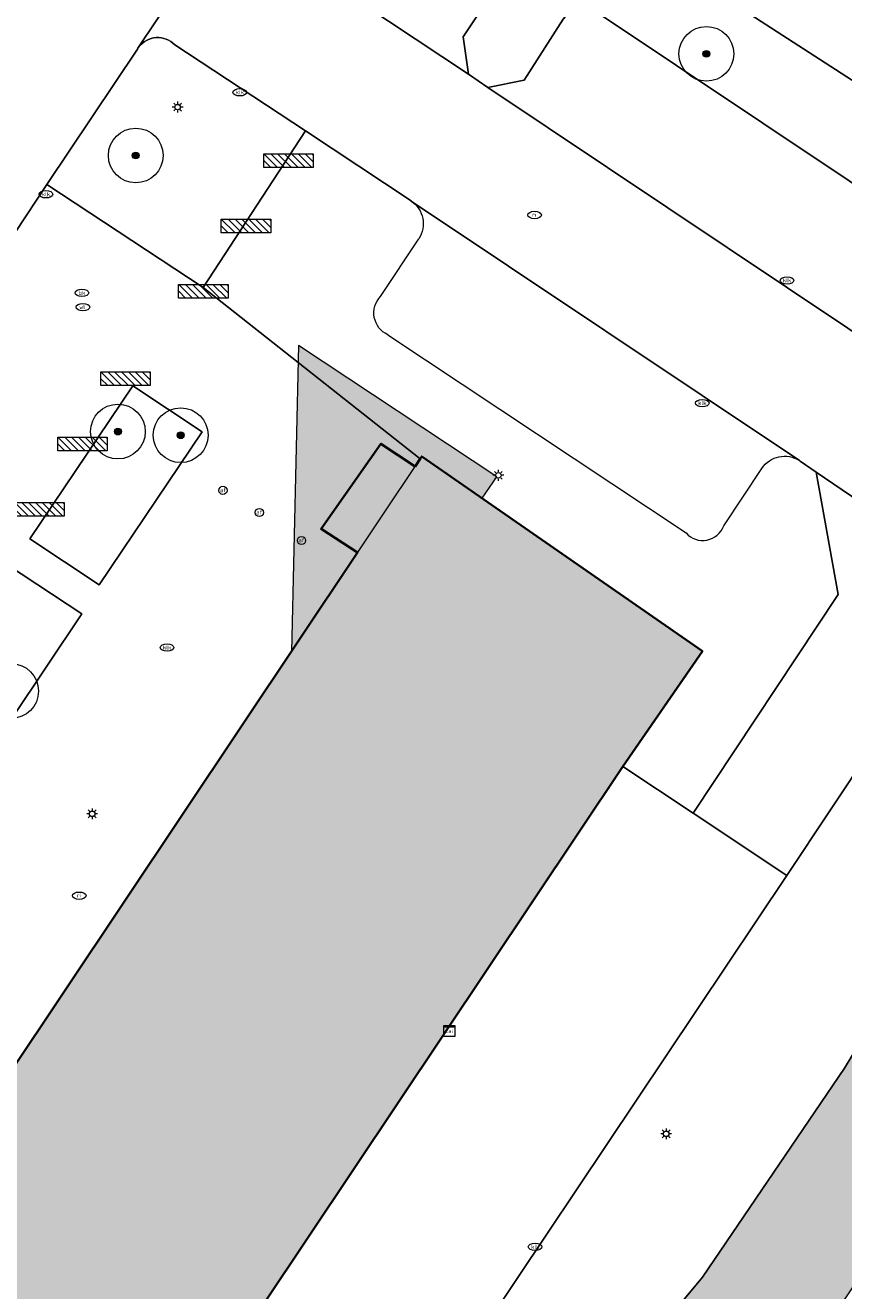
# Model space of a CAD drawing. Header units: metres. Extents: x 125349 to 128236, y 501602 to 503797.
# Tile 517 of 656: x 127310 to 127339, y 502517 to 502563. Entities that reach past the tile are written whole.
import ezdxf
from ezdxf.enums import TextEntityAlignment as Align

# ---------------------------------------------------------------- set-up
doc = ezdxf.new("R2010")
doc.units = ezdxf.units.M
doc.layers.get('0').update_dxf_attribs({"linetype": 'CONTINUOUS'})
for name, color, linetype, lineweight in [('B-WE-GK-BESCHOEIING-G', 130, 'GK-BESCHOEIING-SO', 18), ('B-WE-GR-BEPLANTING_CULTUUR_BODEMBEDEKKER-GV', 90, 'CONTINUOUS', 18), ('B-WE-GR-BEPLANTING_CULTUUR_BOSPLANTSOEN-GV', 90, 'CONTINUOUS', 18), ('B-WE-GR-BEPLANTING_CULTUUR_HEESTERS-GV', 90, 'CONTINUOUS', 18), ('B-WE-GR-BOOM-S-500', 90, 'CONTINUOUS', 18), ('B-WE-IE-MEUBILAIR-S', 7, 'CONTINUOUS', 18), ('B-WE-IE-MEUBILAIR_WEGMEUBILAIR-S', 7, 'CONTINUOUS', 18), ('B-WE-IE-TERREINAFSCHEIDING_KUNSTMATIG_HEKWERK-G', 20, 'IE-TERREINAFSCHEIDING_KUNSTMATIG-SO', 18), ('B-WE-OG-BEBOUWING-GV', 7, 'CONTINUOUS', 35), ('B-WE-OG-BEBOUWING_LUIFEL-GV', 7, 'CONTINUOUS', 18), ('B-WE-OG-TERREIN_ERF-GV', 7, 'CONTINUOUS', 18), ('B-WE-OG-WATER-GV', 130, 'CONTINUOUS', 18), ('B-WE-VH-OPENVERHARDING-GV', 90, 'CONTINUOUS', 18), ('B-WE-VH-OPENVERHARDING_BETONSTRAATSTEEN-GV', 90, 'CONTINUOUS', 18)]:
    doc.layers.add(name, color=color, linetype=linetype, lineweight=lineweight)
for name, color, linetype, lineweight, true_color in [('B-WE-OG-BEBOUWING-V', 7, 'CONTINUOUS', 18, 0xcc646e), ('B-WE-OG-BEBOUWING_LUIFEL-V', 7, 'CONTINUOUS', 18, 0xcc646e), ('B-WE-OG-WATER-V', 7, 'CONTINUOUS', 18, 0xbee8ff)]:
    doc.layers.add(name, color=color, linetype=linetype, lineweight=lineweight, true_color=true_color)
doc.styles.add('NLCS-ISO', font='NLCS-ISO.ttf')
doc.linetypes.add('GK-BESCHOEIING-SO', pattern='A,18,-3,[1,NLCS.SHX,S=0.6,R=0,X=0,Y=0],-3', length=24)
doc.linetypes.add('IE-TERREINAFSCHEIDING_KUNSTMATIG-SO', pattern='A,4,[82,NLCS.SHX,S=0.75,R=90,X=0,Y=0],4,-2', length=10)

# ---------------------------------------------------------------- blocks, each defined once
blk = doc.blocks.new('SIE-MEUBILAIR_KAST_CAI-SO')
for points in [[(-1, 1), (1, 1), (1, 0.84), (-1, 0.84)], [(-1, 0.76), (1, 0.76), (1, -1), (-1, -1)]]:
    blk.add_lwpolyline(points, close=True)
at = {"style": 'NLCS-ISO'}
blk.add_text('cai', height=0.75, dxfattribs=at).set_placement((0, 0), align=Align.MIDDLE_CENTER)
blk = doc.blocks.new('SIE-MEUBILAIR_PAAL_AFSLUITPAAL-SO')
blk.add_circle((0, 0), 0.75)
at = {"style": 'NLCS-ISO'}
blk.add_text('af', height=0.75, dxfattribs=at).set_placement((0, 0.05), align=Align.MIDDLE_CENTER)
blk = doc.blocks.new('SIE-MEUBILAIR_PAAL_LICHTMAST-SO')
for points in [[(-0.62, 0), (-1, 0)], [(-0.71, 0.71), (-0.44, 0.44)], [(0, 1), (0, 0.62)], [(0.44, 0.44), (0.71, 0.71)], [(1, 0), (0.62, 0)], [(-0.71, -0.71), (-0.44, -0.44)], [(0, -0.62), (0, -1)], [(0.44, -0.44), (0.71, -0.71)]]:
    blk.add_lwpolyline(points)
blk.add_circle((0, 0), 0.5)
blk = doc.blocks.new('SIE-MEUBILAIR_PUT_KOLK-SO')
blk.add_ellipse((0, 0), major_axis=(1.25, 0), ratio=0.54)
at = {"style": 'NLCS-ISO'}
blk.add_text('klk', height=0.75, dxfattribs=at).set_placement((0.03, 0), align=Align.MIDDLE_CENTER)
blk = doc.blocks.new('SIE-MEUBILAIR_PUT_RIOOLPUT-SO')
blk.add_ellipse((0, 0), major_axis=(1.25, 0), ratio=0.54)
at = {"style": 'NLCS-ISO'}
blk.add_text('ri', height=0.75, dxfattribs=at).set_placement((-0.04, 0.07), align=Align.MIDDLE_CENTER)
blk = doc.blocks.new('SIE-MEUBILAIR_PUT_BRANDKRAAN-SO')
blk.add_ellipse((0, 0), major_axis=(1.25, 0), ratio=0.54)
at = {"style": 'NLCS-ISO'}
blk.add_text('bk', height=0.75, dxfattribs=at).set_placement((0.03, 0), align=Align.MIDDLE_CENTER)
blk = doc.blocks.new('SIE-MEUBILAIR_PUT_WATERLEIDINGPUT-SO')
blk.add_ellipse((0, 0), major_axis=(1.25, 0), ratio=0.54)
at = {"style": 'NLCS-ISO'}
blk.add_text('wl', height=0.75, dxfattribs=at).set_placement((-0.14, 0), align=Align.MIDDLE_CENTER)
blk = doc.blocks.new('SIE-WEG_FIETSREK-SO')
for p, q in [((-4.5, 1.25), (-2, -1.25)), ((-4.5, 0), (-3.25, -1.25)), ((-3.25, 1.25), (-0.75, -1.25)), ((-2, 1.25), (0.5, -1.25)), ((-0.75, 1.25), (1.75, -1.25)), ((0.5, 1.25), (3, -1.25)), ((1.76, 1.25), (4.26, -1.25)), ((3.01, 1.25), (4.5, -0.24)), ((4.26, 1.25), (4.5, 1.01))]:
    blk.add_line(p, q)
at = {"flags": 128}
blk.add_lwpolyline([(4.51, -1.25), (-4.51, -1.25), (-4.51, 1.25), (4.51, 1.25), (4.51, -1.25)], close=True, dxfattribs=at)
blk = doc.blocks.new('SGR-BOOM_01-SO')
at = {"linetype": 'ByBlock', "lineweight": 18}
h = blk.add_hatch(color=0, dxfattribs=at)
h.dxf.hatch_style = 1
edge = h.paths.add_edge_path()
edge.add_arc((0, 0), 0.25, 0, 360)
at = {"color": 0, "linetype": 'ByBlock', "lineweight": 18}
for radius in [2, 0.25]:
    blk.add_circle((0, 0), radius, dxfattribs=at)

msp = doc.modelspace()

# ---------------------------------------------------------------- hatches: boundary and pattern name
at = {"layer": 'B-WE-OG-BEBOUWING-V'}
msp.add_hatch(color=256, dxfattribs=at).paths.add_polyline_path([(127278.803, 502457.538), (127306.795, 502499.177), (127307.353, 502500), (127309.001, 502502.426), (127314.987, 502511.606), (127331.392, 502536.16), (127334.293, 502540.368), (127324.053, 502547.488), (127323.99, 502547.393), (127323.809, 502547.122), (127322.56, 502547.95), (127320.376, 502544.838), (127321.71, 502543.979), (127293.946, 502502.4), (127292.337, 502500), (127265.466, 502459.916), (127264.149, 502460.825), (127262.116, 502457.613), (127263.362, 502456.777), (127263.117, 502456.412), (127263.241, 502456.328), (127272.012, 502450.358), (127273.359, 502449.441)])
at = {"layer": 'B-WE-OG-BEBOUWING_LUIFEL-V'}
msp.add_hatch(color=256, dxfattribs=at).paths.add_polyline_path([(127326.253, 502545.958), (127326.795, 502546.738), (127319.553, 502551.54), (127319.297, 502540.365), (127324.053, 502547.488)])
at = {"layer": 'B-WE-OG-WATER-V'}
h = msp.add_hatch(color=256, dxfattribs=at)
edge = h.paths.add_edge_path()
edge.add_line((127146.932, 502282.446), (127145.997, 502281.283))
edge.add_line((127145.997, 502281.283), (127125.073, 502254.623))
edge.add_line((127125.073, 502254.623), (127121.315, 502250))
edge.add_line((127121.315, 502250), (127105.7, 502230.321))
edge.add_line((127105.7, 502230.321), (127092.161, 502213.258))
edge.add_line((127092.161, 502213.258), (127073.659, 502190.454))
edge.add_line((127073.659, 502190.454), (127048.805, 502159.686))
edge.add_line((127048.805, 502159.686), (127016.739, 502119.704))
edge.add_line((127016.739, 502119.704), (127011.991, 502113.788))
edge.add_line((127011.991, 502113.788), (127006.339, 502106.746))
edge.add_line((127006.339, 502106.746), (127001.514, 502100.734))
edge.add_line((127001.514, 502100.734), (127000, 502098.829))
edge.add_line((127000, 502098.829), (126995.757, 502093.501))
edge.add_arc((126994.338, 502094.368), 1.663, 307.9347, 328.5908, ccw=False)
edge.add_arc((126994.266, 502094.47), 1.787, 290.8977, 307.7223, ccw=False)
edge.add_line((126994.904, 502092.8), (126992.703, 502091.951))
edge.add_line((126992.703, 502091.951), (126993.101, 502090.199))
edge.add_line((126993.101, 502090.199), (126990.848, 502087.398))
edge.add_line((126990.848, 502087.398), (126989.296, 502085.403))
edge.add_arc((126991.447, 502083.282), 3.021, 135.4056, 155.9768)
edge.add_arc((126991.247, 502083.511), 2.747, 158.6408, 165.4838)
edge.add_arc((126991.098, 502083.565), 2.59, 165.8042, 203.7908)
edge.add_arc((126991.084, 502083.558), 2.574, 203.7674, 237.2676)
edge.add_arc((126991.118, 502084.558), 3.473, 245.7558, 267.9205)
edge.add_arc((126991.046, 502083.986), 2.898, 268.9368, 294.3357)
edge.add_arc((126990.526, 502084.506), 3.595, 298.4651, 315.5747)
edge.add_line((126993.094, 502081.989), (126996.543, 502086.319))
edge.add_line((126996.543, 502086.319), (127000, 502090.659))
edge.add_line((127000, 502090.659), (127002.168, 502093.374))
edge.add_line((127002.168, 502093.374), (127018.05, 502113.191))
edge.add_line((127018.05, 502113.191), (127031.108, 502129.472))
edge.add_line((127031.108, 502129.472), (127061.611, 502167.612))
edge.add_line((127061.611, 502167.612), (127076.18, 502185.636))
edge.add_line((127076.18, 502185.636), (127097.104, 502211.626))
edge.add_line((127097.104, 502211.626), (127127.528, 502250))
edge.add_line((127127.528, 502250), (127141.585, 502267.668))
edge.add_line((127141.585, 502267.668), (127174.668, 502308.914))
edge.add_line((127174.668, 502308.914), (127184.906, 502321.879))
edge.add_line((127184.906, 502321.879), (127188.636, 502326.611))
edge.add_line((127188.636, 502326.611), (127189.054, 502327.119))
edge.add_line((127189.054, 502327.119), (127190.095, 502328.384))
edge.add_line((127190.095, 502328.384), (127190.593, 502328.989))
edge.add_line((127190.593, 502328.989), (127194.521, 502333.834))
edge.add_line((127194.521, 502333.834), (127200.996, 502341.901))
edge.add_line((127200.996, 502341.901), (127210.601, 502354.098))
edge.add_line((127210.601, 502354.098), (127221.457, 502367.694))
edge.add_line((127221.457, 502367.694), (127227.76, 502375.492))
edge.add_line((127227.76, 502375.492), (127239.316, 502389.987))
edge.add_line((127239.316, 502389.987), (127250.522, 502404.183))
edge.add_line((127250.522, 502404.183), (127250.931, 502404.69))
edge.add_line((127250.931, 502404.69), (127252.814, 502407.025))
edge.add_line((127252.814, 502407.025), (127253.223, 502407.532))
edge.add_line((127253.223, 502407.532), (127261.528, 502418.029))
edge.add_line((127261.528, 502418.029), (127262.16, 502418.83))
edge.add_line((127262.16, 502418.83), (127280.756, 502442.371))
edge.add_line((127280.756, 502442.371), (127281.388, 502443.172))
edge.add_line((127281.388, 502443.172), (127288.742, 502452.27))
edge.add_line((127288.742, 502452.27), (127292.844, 502457.368))
edge.add_line((127292.844, 502457.368), (127301.099, 502467.765))
edge.add_line((127301.099, 502467.765), (127310.554, 502479.662))
edge.add_line((127310.554, 502479.662), (127316.457, 502487.01))
edge.add_line((127316.457, 502487.01), (127326.723, 502500))
edge.add_line((127326.723, 502500), (127333.71, 502508.963))
edge.add_line((127333.71, 502508.963), (127335.017, 502510.607))
edge.add_line((127335.017, 502510.607), (127336.627, 502512.7))
edge.add_line((127336.627, 502512.7), (127337.733, 502514.095))
edge.add_line((127337.733, 502514.095), (127339.041, 502516.04))
edge.add_line((127339.041, 502516.04), (127342.413, 502521.025))
edge.add_line((127342.413, 502521.025), (127343.922, 502523.169))
edge.add_line((127343.922, 502523.169), (127345.282, 502525.313))
edge.add_line((127345.282, 502525.313), (127347.094, 502528.256))
edge.add_line((127347.094, 502528.256), (127349.97, 502532.701))
edge.add_line((127349.97, 502532.701), (127348.925, 502534.188))
edge.add_line((127348.925, 502534.188), (127347.874, 502534.784))
edge.add_line((127347.874, 502534.784), (127345.706, 502535.075))
edge.add_line((127345.706, 502535.075), (127344.77, 502533.818))
edge.add_line((127344.77, 502533.818), (127343.611, 502531.773))
edge.add_line((127343.611, 502531.773), (127342.1, 502529.279))
edge.add_line((127342.1, 502529.279), (127339.935, 502525.888))
edge.add_line((127339.935, 502525.888), (127339.482, 502525.14))
edge.add_line((127339.482, 502525.14), (127334.298, 502517.512))
edge.add_line((127334.298, 502517.512), (127333.645, 502516.715))
edge.add_line((127333.645, 502516.715), (127330.276, 502512.38))
edge.add_line((127330.276, 502512.38), (127324.635, 502505.193))
edge.add_line((127324.635, 502505.193), (127320.559, 502500))
edge.add_line((127320.559, 502500), (127316.56, 502494.911))
edge.add_line((127316.56, 502494.911), (127303.003, 502478.016))
edge.add_line((127303.003, 502478.016), (127288.996, 502460.371))
edge.add_line((127288.996, 502460.371), (127283.864, 502454.114))
edge.add_line((127283.864, 502454.114), (127280.592, 502450.124))
edge.add_line((127280.592, 502450.124), (127273.338, 502440.977))
edge.add_line((127273.338, 502440.977), (127272.406, 502439.824))
edge.add_line((127272.406, 502439.824), (127267.412, 502433.643))
edge.add_line((127267.412, 502433.643), (127265.784, 502431.629))
edge.add_line((127265.784, 502431.629), (127264.526, 502430.033))
edge.add_line((127264.526, 502430.033), (127263.689, 502428.97))
edge.add_line((127263.689, 502428.97), (127258.337, 502422.178))
edge.add_line((127258.337, 502422.178), (127257.079, 502420.582))
edge.add_line((127257.079, 502420.582), (127256.73, 502420.141))
edge.add_line((127256.73, 502420.141), (127247.423, 502408.377))
edge.add_line((127247.423, 502408.377), (127247.074, 502407.936))
edge.add_line((127247.074, 502407.936), (127233.567, 502391.041))
edge.add_line((127233.567, 502391.041), (127220.66, 502374.896))
edge.add_line((127220.66, 502374.896), (127210.055, 502361.549))
edge.add_line((127210.055, 502361.549), (127195.947, 502343.954))
edge.add_line((127195.947, 502343.954), (127192.549, 502339.583))
edge.add_line((127192.549, 502339.583), (127188.794, 502334.752))
edge.add_line((127188.794, 502334.752), (127187.242, 502332.86))
edge.add_line((127187.242, 502332.86), (127186.557, 502331.941))
edge.add_line((127186.557, 502331.941), (127186.756, 502331.78))
edge.add_line((127186.756, 502331.78), (127186.503, 502331.467))
edge.add_line((127186.503, 502331.467), (127186.448, 502331.398))
edge.add_line((127186.448, 502331.398), (127186.353, 502331.281))
edge.add_line((127186.353, 502331.281), (127186.067, 502330.928))
edge.add_line((127186.067, 502330.928), (127185.323, 502330.007))
edge.add_line((127185.323, 502330.007), (127185.112, 502329.746))
edge.add_line((127185.112, 502329.746), (127184.871, 502329.447))
edge.add_line((127184.871, 502329.447), (127184.543, 502329.336))
edge.add_line((127184.543, 502329.336), (127182.177, 502326.417))
edge.add_line((127182.177, 502326.417), (127166.026, 502306.191))
edge.add_line((127166.026, 502306.191), (127162.786, 502302.162))
edge.add_line((127162.786, 502302.162), (127146.932, 502282.446))

# ---------------------------------------------------------------- linework, layer by layer
at = {"layer": 'B-WE-GK-BESCHOEIING-G', "flags": 128}
msp.add_lwpolyline([(127186.756, 502331.78), (127186.557, 502331.941), (127187.242, 502332.86), (127188.794, 502334.752), (127195.947, 502343.954), (127210.055, 502361.549), (127220.66, 502374.896), (127233.567, 502391.041), (127247.074, 502407.936), (127247.423, 502408.377), (127256.73, 502420.141), (127257.079, 502420.582), (127258.337, 502422.178), (127264.526, 502430.033), (127265.784, 502431.629), (127273.338, 502440.977), (127280.592, 502450.124), (127288.996, 502460.371), (127303.003, 502478.016), (127316.56, 502494.911), (127320.559, 502500), (127330.276, 502512.38), (127333.645, 502516.715), (127334.298, 502517.512), (127339.482, 502525.14), (127339.935, 502525.888), (127342.1, 502529.279), (127343.611, 502531.773), (127344.77, 502533.818), (127345.706, 502535.075), (127347.874, 502534.784)], dxfattribs=at)
at = {"layer": 'B-WE-GR-BEPLANTING_CULTUUR_BODEMBEDEKKER-GV', "flags": 128}
msp.add_lwpolyline([(127312.273, 502542.79), (127316.039, 502548.379), (127313.508, 502550.066), (127309.742, 502544.477)], close=True, dxfattribs=at)
at = {"layer": 'B-WE-GR-BEPLANTING_CULTUUR_BOSPLANTSOEN-GV', "flags": 128}
msp.add_lwpolyline([(127324.635, 502505.193), (127330.276, 502512.38), (127333.645, 502516.715), (127334.298, 502517.512), (127339.482, 502525.14), (127339.935, 502525.888), (127342.1, 502529.279), (127343.611, 502531.773), (127344.77, 502533.818), (127345.706, 502535.075), (127347.92, 502538.64), (127343.657, 502541.622), (127337.379, 502532.176), (127320.96, 502507.634)], close=True, dxfattribs=at)
at = {"layer": 'B-WE-GR-BEPLANTING_CULTUUR_HEESTERS-GV', "flags": 128}
for points in [[(127344.44, 502558.2), (127331.934, 502566.296), (127332.587, 502567.285), (127331.936, 502567.741), (127331.28, 502566.709), (127329.69, 502564.207), (127330.194, 502563.866), (127342.802, 502555.445)], [(127311.644, 502541.735), (127308.898, 502543.549), (127303.782, 502535.907), (127306.528, 502534.093)]]:
    msp.add_lwpolyline(points, close=True, dxfattribs=at)
at = {"layer": 'B-WE-GR-BEPLANTING_CULTUUR_HEESTERS-GV'}
for points in [[(127315.038, 502562.517, 0.465529), (127313.717, 502562.432)], [(127313.717, 502562.432, 0.026756), (127313.671, 502562.363)]]:
    msp.add_lwpolyline(points, format="xyb", dxfattribs=at)
at = {"layer": 'B-WE-GR-BEPLANTING_CULTUUR_HEESTERS-GV', "flags": 128}
for points in [[(127313.671, 502562.363), (127310.372, 502557.419)], [(127319.812, 502559.377), (127315.038, 502562.517)], [(127310.372, 502557.419), (127316.07, 502553.659), (127319.812, 502559.377)]]:
    msp.add_lwpolyline(points, dxfattribs=at)
at = {"layer": 'B-WE-IE-TERREINAFSCHEIDING_KUNSTMATIG_HEKWERK-G', "flags": 128}
msp.add_lwpolyline([(127348.348, 502591.164), (127363.562, 502581.315), (127347.148, 502556.447), (127331.934, 502566.296)], dxfattribs=at)
at = {"layer": 'B-WE-OG-BEBOUWING-GV', "flags": 128}
msp.add_lwpolyline([(127278.803, 502457.538), (127306.795, 502499.177), (127307.353, 502500), (127309.001, 502502.426), (127314.987, 502511.606), (127331.392, 502536.16), (127334.293, 502540.368), (127324.053, 502547.488), (127323.99, 502547.393), (127323.809, 502547.122), (127322.56, 502547.95), (127320.376, 502544.838), (127321.71, 502543.979), (127293.946, 502502.4), (127292.337, 502500), (127265.466, 502459.916), (127264.149, 502460.825), (127262.116, 502457.613), (127263.362, 502456.777), (127263.117, 502456.412), (127263.241, 502456.328), (127272.012, 502450.358), (127273.359, 502449.441)], close=True, dxfattribs=at)
at = {"layer": 'B-WE-OG-BEBOUWING_LUIFEL-GV', "flags": 128}
msp.add_lwpolyline([(127326.253, 502545.958), (127326.795, 502546.738), (127319.553, 502551.54), (127319.297, 502540.365), (127324.053, 502547.488)], close=True, dxfattribs=at)
at = {"layer": 'B-WE-OG-TERREIN_ERF-GV', "flags": 128}
msp.add_lwpolyline([(127347.148, 502556.447), (127362.49, 502579.691), (127363.562, 502581.315), (127348.348, 502591.164), (127347.218, 502589.451), (127334.449, 502570.106), (127332.587, 502567.285), (127331.934, 502566.296), (127344.44, 502558.2)], close=True, dxfattribs=at)
at = {"layer": 'B-WE-OG-WATER-GV', "flags": 128}
msp.add_lwpolyline([(127339.041, 502516.04), (127342.413, 502521.025), (127343.922, 502523.169), (127345.282, 502525.313), (127347.094, 502528.256), (127349.97, 502532.701), (127348.925, 502534.188), (127347.874, 502534.784), (127345.706, 502535.075), (127344.77, 502533.818), (127343.611, 502531.773), (127342.1, 502529.279), (127339.935, 502525.888), (127339.482, 502525.14), (127334.298, 502517.512), (127333.645, 502516.715)], dxfattribs=at)
at = {"layer": 'B-WE-VH-OPENVERHARDING-GV', "flags": 128}
for points in [[(127316.961, 502567.293), (127325.76, 502561.442), (127325.563, 502562.807), (127326.89, 502564.815), (127326.997, 502565.093), (127327.035, 502565.389), (127327.001, 502565.685), (127326.897, 502565.965), (127326.73, 502566.212)], [(127345.657, 502553.538), (127345.466, 502553.666), (127342.802, 502555.445), (127330.194, 502563.866), (127329.971, 502563.877), (127329.751, 502563.838), (127329.545, 502563.752), (127329.363, 502563.623), (127329.214, 502563.457), (127327.793, 502561.233), (127326.466, 502560.962), (127343.974, 502549.247)]]:
    msp.add_lwpolyline(points, dxfattribs=at)
msp.add_lwpolyline([(127326.73, 502566.212), (127326.897, 502565.965), (127327.001, 502565.685), (127327.035, 502565.389), (127326.997, 502565.093), (127326.89, 502564.815), (127325.563, 502562.807), (127325.76, 502561.442), (127326.466, 502560.962), (127327.793, 502561.233), (127329.214, 502563.457), (127329.363, 502563.623), (127329.545, 502563.752), (127329.751, 502563.838), (127329.971, 502563.877), (127330.194, 502563.866), (127329.69, 502564.207), (127328.217, 502565.205)], close=True, dxfattribs=at)
at = {"layer": 'B-WE-VH-OPENVERHARDING_BETONSTRAATSTEEN-GV', "flags": 128}
for points in [[(127313.717, 502562.432), (127316.961, 502567.293), (127310.435, 502571.633), (127309.422, 502570.092)], [(127343.722, 502548.841), (127343.974, 502549.247), (127326.466, 502560.962), (127325.76, 502561.442), (127316.961, 502567.293), (127313.717, 502562.432)], [(127303.835, 502559.216), (127309.214, 502555.667), (127310.372, 502557.419), (127313.671, 502562.363)], [(127315.038, 502562.517), (127319.812, 502559.377), (127323.661, 502556.816), (127323.662, 502556.816), (127323.663, 502556.815), (127337.836, 502547.336), (127337.865, 502547.317), (127338.448, 502546.911), (127344.512, 502542.786)], [(127323.663, 502556.815), (127323.662, 502556.816), (127323.661, 502556.816), (127319.812, 502559.377), (127316.07, 502553.659), (127323.99, 502547.393), (127324.053, 502547.488), (127334.293, 502540.368), (127331.392, 502536.16), (127333.953, 502534.456), (127339.248, 502542.438), (127338.448, 502546.911), (127337.865, 502547.317), (127337.836, 502547.336)], [(127323.99, 502547.393), (127316.07, 502553.659), (127310.372, 502557.419), (127309.214, 502555.667), (127305.158, 502549.528)], [(127337.836, 502547.336), (127323.663, 502556.815)], [(127322.549, 502553.328), (127323.941, 502555.431)], [(127322.814, 502551.933), (127333.696, 502544.691)], [(127293.946, 502502.4), (127321.71, 502543.979), (127320.376, 502544.838), (127322.56, 502547.95), (127323.809, 502547.122), (127323.99, 502547.393)], [(127335.071, 502544.955), (127336.461, 502547.049)]]:
    msp.add_lwpolyline(points, dxfattribs=at)
at = {"layer": 'B-WE-VH-OPENVERHARDING_BETONSTRAATSTEEN-GV'}
for points in [[(127313.717, 502562.432, -0.465529), (127315.038, 502562.517)], [(127313.671, 502562.363, -0.026756), (127313.717, 502562.432)], [(127323.663, 502556.815, -0.411781), (127323.941, 502555.431)], [(127322.814, 502551.933, -0.519618), (127322.549, 502553.328)], [(127336.461, 502547.049, -0.40938), (127337.836, 502547.336)], [(127333.696, 502544.691, 0.568843), (127335.071, 502544.955)]]:
    msp.add_lwpolyline(points, format="xyb", dxfattribs=at)
at = {"layer": 'B-WE-VH-OPENVERHARDING_BETONSTRAATSTEEN-GV', "flags": 128}
for points in [[(127312.273, 502542.79), (127309.742, 502544.477), (127313.508, 502550.066), (127316.039, 502548.379)], [(127337.379, 502532.176), (127343.657, 502541.622), (127344.406, 502542.748), (127344.512, 502542.786), (127338.448, 502546.911), (127339.248, 502542.438), (127333.953, 502534.456)], [(127311.644, 502541.735), (127306.528, 502534.093), (127303.782, 502535.907), (127308.898, 502543.549)], [(127337.379, 502532.176), (127333.953, 502534.456), (127331.392, 502536.16), (127314.987, 502511.606), (127315.906, 502510.981), (127320.96, 502507.634)]]:
    msp.add_lwpolyline(points, close=True, dxfattribs=at)

# ---------------------------------------------------------------- block references
at = {"layer": 'B-WE-GR-BOOM-S-500', "xscale": 0.5, "yscale": 0.5, "zscale": 0.5}
for p in [(127334.44, 502562.191), (127313.612, 502558.477), (127312.962, 502548.395), (127315.252, 502548.262), (127309.063, 502538.917)]:
    msp.add_blockref('SGR-BOOM_01-SO', p, dxfattribs=at)
at = {"layer": 'B-WE-IE-MEUBILAIR-S', "xscale": 0.2, "yscale": 0.2, "zscale": 0.2}
for name, p in [('SIE-MEUBILAIR_PUT_KOLK-SO', (127317.408, 502560.786)), ('SIE-MEUBILAIR_PAAL_LICHTMAST-SO', (127315.139, 502560.246)), ('SIE-MEUBILAIR_PUT_KOLK-SO', (127310.332, 502557.061)), ('SIE-MEUBILAIR_PUT_RIOOLPUT-SO', (127328.167, 502556.303)), ('SIE-MEUBILAIR_PUT_KOLK-SO', (127337.382, 502553.914)), ('SIE-MEUBILAIR_PUT_BRANDKRAAN-SO', (127311.649, 502553.462)), ('SIE-MEUBILAIR_PUT_WATERLEIDINGPUT-SO', (127311.684, 502552.941)), ('SIE-MEUBILAIR_PUT_KOLK-SO', (127334.288, 502549.434)), ('SIE-MEUBILAIR_PAAL_LICHTMAST-SO', (127326.844, 502546.797)), ('SIE-MEUBILAIR_PAAL_AFSLUITPAAL-SO', (127316.794, 502546.245)), ('SIE-MEUBILAIR_PAAL_AFSLUITPAAL-SO', (127318.125, 502545.437)), ('SIE-MEUBILAIR_PAAL_AFSLUITPAAL-SO', (127319.662, 502544.416)), ('SIE-MEUBILAIR_PUT_KOLK-SO', (127314.753, 502540.504)), ('SIE-MEUBILAIR_PAAL_LICHTMAST-SO', (127312.021, 502534.432)), ('SIE-MEUBILAIR_PUT_RIOOLPUT-SO', (127311.552, 502531.441)), ('SIE-MEUBILAIR_KAST_CAI-SO', (127325.056, 502526.497)), ('SIE-MEUBILAIR_PAAL_LICHTMAST-SO', (127332.972, 502522.744)), ('SIE-MEUBILAIR_PUT_KOLK-SO', (127328.188, 502518.616))]:
    msp.add_blockref(name, p, dxfattribs=at)
at = {"layer": 'B-WE-IE-MEUBILAIR_WEGMEUBILAIR-S', "xscale": 0.2, "yscale": 0.2, "zscale": 0.2}
for p in [(127319.191, 502558.289), (127317.635, 502555.903), (127316.079, 502553.517), (127313.242, 502550.326), (127311.672, 502547.942), (127310.101, 502545.558)]:
    msp.add_blockref('SIE-WEG_FIETSREK-SO', p, dxfattribs=at)

doc.saveas('drawing.dxf')
